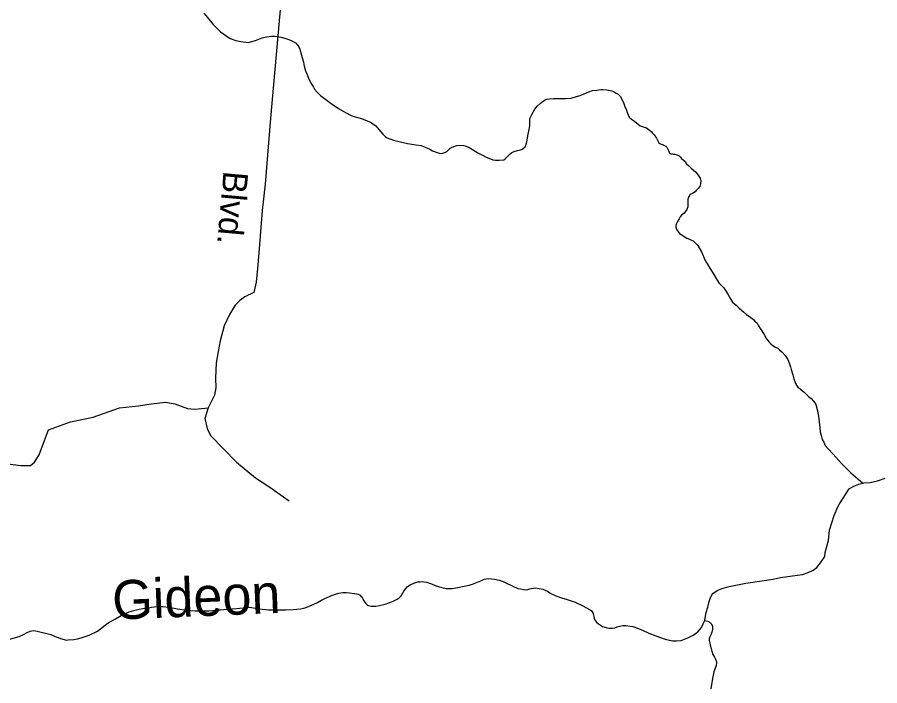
# Model space of a CAD drawing. Extents: x 2220236 to 2384410, y 720751 to 894131.
# Drawn here: x 2299603 to 2302920, y 871751 to 874320 of the extents above; entities that cross this region are included whole.
import ezdxf

# ---------------------------------------------------------------- set-up
doc = ezdxf.new("R2010")
doc.units = 0
for name, color, linetype in [('Exist Hydrographic Creek Single Shore', 7, 'Continuous'), ('Exist Hydrographic Creek Single Shore Label', 7, 'Continuous'), ('Exist Hydrographic Misc Water Feature', 7, 'Continuous'), ('Exist Road Non-System Type 51', 7, 'Continuous'), ('Exist Road Secondary Type 51 Attributed', 7, 'Continuous'), ('Exist Road Secondary Type 51 Label', 7, 'Continuous')]:
    doc.layers.add(name, color=color, linetype=linetype)

msp = doc.modelspace()

# ---------------------------------------------------------------- linework, layer by layer
at = {"layer": 'Exist Hydrographic Creek Single Shore'}
for points in [[(2302854.5, 872529.6), (2302858.2, 872530.5), (2302882.2, 872532.3), (2302910.3, 872538.5), (2302940.3, 872548.7)], [(2302246.5, 872001.6), (2302248.1, 872010.7), (2302252, 872032.3), (2302258, 872052.9), (2302263.5, 872073.8), (2302268, 872086.4), (2302274, 872100.4), (2302278.1, 872104.8), (2302294, 872116.8), (2302313.4, 872125), (2302340.1, 872132.7), (2302404.9, 872144.4), (2302466.1, 872154.3), (2302510.1, 872160.9), (2302538.2, 872166.3), (2302566.5, 872170.6), (2302584.2, 872173.2), (2302622.2, 872178.7), (2302643.7, 872185.4), (2302664.1, 872194.4), (2302678.1, 872204.8), (2302692.2, 872222.6), (2302708.2, 872247.1), (2302710.2, 872262.8), (2302722.3, 872308.5), (2302726.2, 872348.9), (2302744.2, 872404.4), (2302758.2, 872438.6), (2302764.3, 872450.5), (2302802.2, 872507), (2302820.3, 872518.4), (2302839.6, 872525.8), (2302854.5, 872529.6)], [(2300163.5, 872054.9), (2300185.6, 872052.6), (2300219.6, 872046.6), (2300253.5, 872040.6), (2300287.2, 872038.7), (2300339.6, 872038.3), (2300397.8, 872044.1), (2300446.5, 872047.7), (2300495.7, 872052.1), (2300533.6, 872046.2), (2300569.7, 872042.9), (2300602.3, 872042.7), (2300634.5, 872043), (2300663.7, 872044.2), (2300691.8, 872046.3), (2300709.7, 872050.3), (2300731.7, 872058.6), (2300757.7, 872070.2), (2300773.7, 872079.9), (2300785.8, 872086.2), (2300815.7, 872098.8), (2300827.4, 872102.7), (2300839.8, 872106.4), (2300855.3, 872108.7), (2300868.1, 872109.2), (2300880.6, 872108.1), (2300899.9, 872105.7), (2300908.7, 872104.4), (2300913.8, 872102.8), (2300921.8, 872098.4), (2300924.9, 872095.1), (2300929.7, 872090.5), (2300933.7, 872080.9), (2300935.7, 872076.7), (2300943.7, 872066.5), (2300949.7, 872060.9), (2300953.8, 872058.7), (2300963.5, 872056.5), (2300972.3, 872056), (2300981.7, 872056.4), (2300996.4, 872058.8), (2301017.8, 872064.5), (2301045.8, 872074.7), (2301063.9, 872082.8), (2301072.2, 872088.9), (2301078.8, 872095.8), (2301089.8, 872114.3), (2301098.1, 872126), (2301102.1, 872131.2), (2301107.2, 872134.6), (2301113.8, 872138.3), (2301127.8, 872144.4), (2301143, 872150.1), (2301152.7, 872150.5), (2301159.7, 872150.7), (2301177.4, 872149.1), (2301195.9, 872142.4), (2301209.9, 872136.4), (2301235.9, 872128.5), (2301251.9, 872124.1), (2301275.9, 872124.3), (2301297.9, 872128.6), (2301321.9, 872132.8), (2301340.7, 872137.8), (2301353.4, 872141.5), (2301385.9, 872154.2), (2301398.5, 872159.7), (2301406.2, 872161.7), (2301415.7, 872162.9), (2301437.8, 872160.6), (2301455.8, 872156.3), (2301471.8, 872151.3), (2301481.8, 872146.8), (2301505.9, 872134.5), (2301527.9, 872124.8), (2301538.4, 872122.9), (2301549.9, 872120.7), (2301557.4, 872119.4), (2301565.9, 872120.6), (2301573.9, 872122.5), (2301580, 872124.6), (2301595.9, 872126.8), (2301610, 872125), (2301623.9, 872122.2), (2301642, 872114.7), (2301651.9, 872106.9), (2301674, 872096.4), (2301695.9, 872088.3), (2301717.9, 872082.6), (2301748.8, 872072.3), (2301775.9, 872058.8), (2301806, 872042.6), (2301811, 872038), (2301813.9, 872034.7), (2301818, 872028.5), (2301821.9, 872010.4), (2301825.9, 872000.8)], [(2299569.4, 871928.1), (2299610.7, 871940.4), (2299627, 871947.6), (2299641.4, 871954.8), (2299653.3, 871960.1), (2299659.3, 871962), (2299667.5, 871962.3), (2299679.3, 871960.4), (2299695.5, 871956), (2299712.1, 871952.7), (2299732.9, 871947), (2299749.4, 871940.2), (2299761.2, 871935.9), (2299769.5, 871932.1), (2299783.7, 871927.8), (2299791.8, 871926.4), (2299799.4, 871926.7), (2299821.5, 871928.4), (2299835.2, 871930.8), (2299849.5, 871934.5), (2299879.5, 871944.8), (2299911.4, 871960.1), (2299953.5, 871992.2), (2299981.5, 872008), (2300003.4, 872020.5), (2300019.7, 872028.6), (2300033.2, 872034.7), (2300051.4, 872039.7), (2300071.6, 872044.5), (2300085.6, 872046.9), (2300107.6, 872050.2), (2300119.6, 872052.3), (2300131.5, 872054.4), (2300147.4, 872055), (2300163.5, 872054.9)], [(2301825.9, 872000.8), (2301832, 871993.6), (2301838.1, 871988.3), (2301850, 871980.6), (2301854.1, 871978.1), (2301868, 871974.7), (2301877.9, 871972.5), (2301892.4, 871971.5), (2301901.5, 871972.7), (2301910, 871976.4), (2301920.2, 871980.1), (2301932, 871982.1), (2301943.2, 871981.8), (2301951.4, 871981.3), (2301969.9, 871978.9), (2301992, 871970.8), (2302024, 871956.5), (2302032, 871952.6), (2302058, 871942.3), (2302076.1, 871936.4), (2302094, 871929), (2302122.1, 871922.7), (2302138.1, 871922.6), (2302156, 871924.9), (2302182, 871934.2), (2302202, 871944.8), (2302220.3, 871958), (2302234, 871974.9), (2302241, 871988.4), (2302246.5, 872001.6)]]:
    msp.add_lwpolyline(points, dxfattribs=at)
at = {"layer": 'Exist Hydrographic Misc Water Feature'}
for points in [[(2300321, 874336.6), (2300335.1, 874320), (2300357.2, 874292.3), (2300385.3, 874264.7), (2300421.4, 874238.3), (2300443.5, 874231), (2300463.5, 874226.8), (2300491.5, 874224), (2300519.6, 874230.7), (2300545.6, 874241), (2300561.6, 874244.9), (2300581.5, 874247.3), (2300595.5, 874247.1), (2300617.5, 874244), (2300639.6, 874237.5), (2300653.4, 874232.2), (2300664.8, 874227.7), (2300672.6, 874221.6), (2300681.8, 874212), (2300686.2, 874206.6), (2300689.8, 874197.5), (2300696, 874174.2), (2300704.1, 874148.1), (2300706.1, 874132.6), (2300712.2, 874114), (2300717.6, 874101), (2300720.3, 874092.1), (2300726.2, 874080.2), (2300731.4, 874071.4), (2300736.4, 874061.8), (2300742.6, 874052), (2300746.5, 874044), (2300756.6, 874032.2), (2300768.7, 874019.5), (2300810.8, 873988.4), (2300839, 873969.9), (2300865, 873954.6), (2300887.2, 873942.3), (2300903.1, 873938), (2300921.2, 873932.3), (2300933.1, 873928.6), (2300949.2, 873922.6), (2300957.1, 873919), (2300965.3, 873914.3), (2300981.4, 873902.7), (2300993.4, 873888.4), (2301009.5, 873871.1), (2301017.9, 873861.4), (2301025.5, 873856.9), (2301049.7, 873847.3), (2301103.8, 873835.5), (2301136.7, 873830.3), (2301155.8, 873826.9), (2301171.8, 873821.1), (2301190, 873813.7), (2301200, 873807.5), (2301217.9, 873800), (2301226, 873797.9), (2301236, 873797.3), (2301244, 873799.5), (2301250.1, 873802.1), (2301258, 873807.4), (2301267.3, 873816.8), (2301273.2, 873819.5), (2301282, 873823.8), (2301294, 873827.7), (2301307, 873829.1), (2301320, 873828), (2301329.9, 873825), (2301344, 873818.2), (2301374.2, 873799.8), (2301394.3, 873788.4), (2301406.3, 873782.3), (2301416.3, 873778.5), (2301432.3, 873772.6), (2301442.2, 873770.6), (2301456.2, 873770.4), (2301474.4, 873772.7), (2301477.6, 873775.4), (2301486.3, 873783), (2301492.3, 873789), (2301498.2, 873795.1), (2301505, 873800.2), (2301514.3, 873804.8)], [(2301514.3, 873804.8), (2301526.3, 873808.4), (2301539.4, 873810.8), (2301545.1, 873813.4), (2301550.2, 873816.8), (2301556.1, 873822.9), (2301560.1, 873832.8), (2301562.2, 873841.1), (2301568, 873871), (2301571.8, 873889.1), (2301573.8, 873903.2), (2301573.7, 873921.2), (2301573.9, 873927), (2301575.4, 873933.7), (2301581.6, 873947), (2301593.6, 873967.3), (2301602.5, 873979), (2301613.5, 873989.3), (2301621.5, 873995.4), (2301633.6, 874003.3), (2301640.3, 874006), (2301649.6, 874007.2), (2301665.6, 874007.8), (2301687.6, 874007.9), (2301711.6, 874008.1), (2301733.5, 874009.8), (2301753.5, 874016.4), (2301767.5, 874020.2), (2301783.5, 874025.9), (2301801.6, 874034), (2301815.6, 874038.6), (2301831.5, 874040.1), (2301847.4, 874042.5), (2301855.4, 874042.8), (2301870.7, 874041.7), (2301888.9, 874037.6), (2301895.6, 874034.5), (2301905.6, 874028.5), (2301913.6, 874024.6), (2301921.7, 874016.7), (2301928.9, 874003), (2301935.9, 873988.5), (2301939.8, 873976.5), (2301944, 873966.8), (2301948.1, 873954.6), (2301952.1, 873945), (2301956, 873936.9), (2301964.9, 873929.1), (2301976.1, 873920.5), (2301998.2, 873902.6), (2302010.4, 873898.9), (2302022.3, 873895.4), (2302034.3, 873886.7), (2302040.3, 873881.4), (2302046.4, 873875), (2302052.5, 873867.8), (2302060.6, 873855), (2302066.6, 873845.4), (2302068.6, 873840.7), (2302070.5, 873837.4), (2302073.4, 873835.1), (2302076.5, 873833.6), (2302082.6, 873831.3), (2302087.9, 873829.9), (2302092.5, 873827.7), (2302097.5, 873824.5), (2302100.6, 873821.4), (2302104.7, 873813.4), (2302108.7, 873805.3), (2302110.7, 873799.6), (2302112.8, 873797.3), (2302114.2, 873796.5), (2302116.3, 873795.8), (2302120.9, 873795.2), (2302125.1, 873794.6), (2302131.3, 873794), (2302140.9, 873791), (2302147.8, 873788.1), (2302150.7, 873785.6), (2302152.4, 873784.1), (2302156.8, 873777.7), (2302170.9, 873765.3), (2302177.1, 873757.3), (2302185, 873749.4), (2302195, 873740), (2302211.2, 873725.9), (2302221.3, 873713.9), (2302229.4, 873702), (2302231.4, 873691.3), (2302230.3, 873679.9), (2302227.5, 873669.9), (2302221.4, 873661.5), (2302213.5, 873653.8), (2302209.5, 873649.4), (2302199.5, 873643.4), (2302193.3, 873640.5), (2302189.6, 873638)], [(2302189.6, 873638), (2302187.5, 873635.5), (2302185.6, 873631.2), (2302183.6, 873627.1), (2302181.6, 873621.2), (2302181.7, 873615.4), (2302181.6, 873607.2), (2302181.8, 873599), (2302181.7, 873591.6), (2302177.7, 873581.7), (2302167.9, 873567.3), (2302157.8, 873559.6), (2302151.8, 873553.6), (2302147.9, 873545.2), (2302142, 873535.2), (2302137.9, 873527.6), (2302136, 873520.1), (2302136, 873513.5), (2302138, 873505.4), (2302142, 873499), (2302150, 873489.5), (2302156.2, 873484.7), (2302178.2, 873470.8), (2302188.2, 873467.2), (2302196.3, 873463.4), (2302201.6, 873461.2), (2302206.4, 873457.4), (2302212.4, 873451), (2302220.4, 873443.2), (2302234.6, 873419.1), (2302248.7, 873385.3), (2302272.8, 873345.3), (2302281, 873331.6), (2302291, 873315.6), (2302301.1, 873299.6), (2302311.1, 873289.2), (2302320.3, 873280.6), (2302327.1, 873269.5), (2302335.3, 873255.8), (2302345.5, 873237.4), (2302353.3, 873225.3), (2302367.4, 873213.7), (2302379.5, 873201.8), (2302395.7, 873187.8), (2302407.7, 873177.5), (2302423.8, 873166), (2302433.7, 873158.2), (2302439.8, 873151.8), (2302447.9, 873144), (2302453.9, 873134.4), (2302460, 873123.9), (2302465.9, 873114.3), (2302476, 873098.3), (2302484.4, 873083.8), (2302494.1, 873072), (2302502.2, 873064.2), (2302508.2, 873058.6), (2302518.3, 873052.4), (2302528.3, 873048), (2302534.3, 873042.5), (2302544.3, 873032.3), (2302556.4, 873020.4), (2302566.5, 873004.4), (2302572.6, 872988.2), (2302576.7, 872976.2), (2302578.7, 872966.3), (2302584.9, 872946.1), (2302588.9, 872930.7), (2302593, 872920.2), (2302595.1, 872912.9), (2302598.9, 872906.5), (2302605.1, 872898.5), (2302613.1, 872892.2), (2302629.1, 872878.9), (2302645.3, 872862.3), (2302655.3, 872854.6), (2302665.3, 872844.4), (2302669.8, 872837.9), (2302673.4, 872832.3), (2302679.4, 872812.9), (2302683.7, 872786.9), (2302689.7, 872742.7), (2302690.9, 872726.4), (2302693.9, 872712.5), (2302698.7, 872697.3), (2302704, 872686.7), (2302710.3, 872674.7), (2302720.2, 872662.7), (2302740.3, 872640.5), (2302772.3, 872605), (2302808.7, 872568.7), (2302852.8, 872531.1), (2302854.5, 872529.6)], [(2302246.5, 872001.6), (2302258, 871998.9), (2302263.3, 871995.7), (2302267.5, 871992.7), (2302269.7, 871991.2), (2302272.5, 871986.3), (2302274.9, 871982.4), (2302276.1, 871976.7), (2302276.1, 871968.4), (2302274.1, 871957), (2302270.1, 871946.8), (2302266.1, 871938.4), (2302264, 871930.9), (2302264, 871924.5), (2302266.1, 871914.6), (2302268, 871906.5), (2302271.1, 871893.6), (2302274.2, 871882.9), (2302278.1, 871870.9), (2302284.1, 871860.5), (2302288, 871852.5), (2302292, 871842.6), (2302292, 871838.6), (2302290, 871828.8), (2302282, 871804.6), (2302278, 871784.7), (2302274.1, 871762.5), (2302270.1, 871738.5)]]:
    msp.add_lwpolyline(points, dxfattribs=at)
at = {"layer": 'Exist Road Non-System Type 51'}
for points in [[(2299558.1, 872604.9), (2299616.5, 872597.3), (2299654.6, 872597.3), (2299669.8, 872610), (2299687.6, 872638), (2299707.9, 872693.9), (2299723.1, 872734.6), (2299808.2, 872765.1), (2299894.6, 872782.9), (2299996.2, 872818.4), (2300069.8, 872826.1), (2300118.1, 872833.7), (2300174, 872841.3), (2300209.5, 872833.7), (2300257.8, 872815.9), (2300285.7, 872813.3), (2300338, 872818.9)], [(2300338, 872818.9), (2300324.4, 872777.5), (2300333.5, 872739.6), (2300346.1, 872712.6), (2300446.9, 872609.9), (2300518.9, 872550.4), (2300570.2, 872516.2), (2300649, 872461.3)]]:
    msp.add_lwpolyline(points, dxfattribs=at)
at = {"layer": 'Exist Road Secondary Type 51 Attributed'}
msp.add_lwpolyline([(2300644.9, 874696.3), (2300576.7, 873932.3), (2300565.1, 873790.1), (2300556.4, 873679.2), (2300544.8, 873577.6), (2300533.2, 873429.6), (2300527.4, 873354.1), (2300521.6, 873301.8), (2300512.6, 873262.2), (2300478.4, 873246), (2300458.6, 873231.6), (2300440.6, 873213.5), (2300419, 873177.5), (2300398.3, 873134.3), (2300383.9, 873076.6), (2300375.8, 873035.2), (2300368.6, 872991.9), (2300365, 872932.4), (2300366.8, 872896.4), (2300361.4, 872867.6), (2300338, 872818.9)], dxfattribs=at)

# ---------------------------------------------------------------- texts
at = {"layer": 'Exist Hydrographic Creek Single Shore Label'}
msp.add_text('Gideon', height=150, rotation=2.3516, dxfattribs=at).set_placement((2299971.3, 872004.2))
at = {"layer": 'Exist Road Secondary Type 51 Label'}
msp.add_text('Blvd.', height=95, rotation=264.8923, dxfattribs=at).set_placement((2300396.9, 873731.6))

doc.saveas('drawing.dxf')
